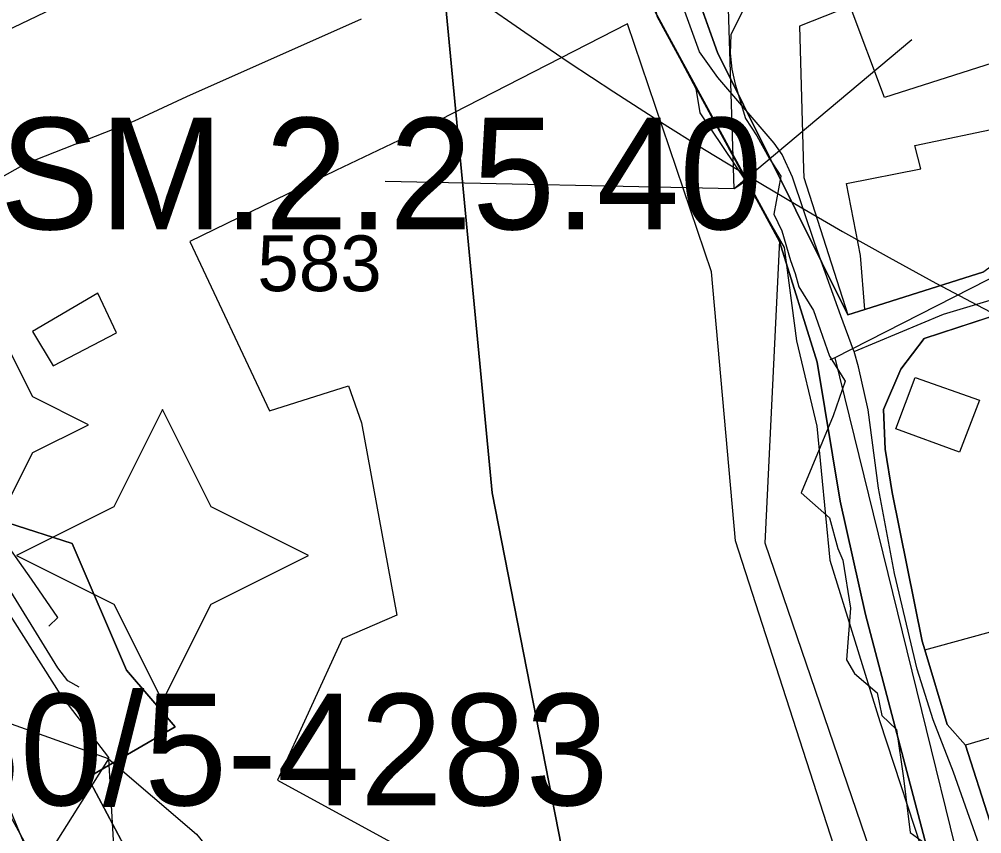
# Model space of a CAD drawing. Extents: x -690419 to -685080, y -987825 to -981190.
# Drawn here: x -687029.9 to -686943.6, y -985765.6 to -985692.5 of the extents above; entities that cross this region are included whole.
import ezdxf

# ---------------------------------------------------------------- set-up
doc = ezdxf.new("R2010")
doc.units = 0
for name, color, linetype in [('_DOPLNĚK BUDOVY', 7, 'Continuous'), ('Architektonicky cenná stavba', 7, 'Continuous'), ('BPEJ (S) - hranice', 7, 'Continuous'), ('BPEJ I-II ochrana', 7, 'Continuous'), ('Docházková izochrona BUS (S)', 7, 'Continuous'), ('Docházková izochrona VLAK (S)', 7, 'Continuous'), ('Implicitní', 7, 'Continuous'), ('Nemovitá kulturní památka (S)', 7, 'Continuous'), ('Nemovité kulturní památky (S) - popis', 7, 'Continuous'), ('Památková zóna městská (S)', 7, 'Continuous'), ('Plochy smíšené obytné městské SM (S)', 7, 'Continuous'), ('Plochy veřejná prostranství všeobecná PU (S)', 7, 'Continuous'), ('Plynovod STL (S)', 7, 'Continuous'), ('Regulacni bloky_ID', 7, 'Continuous'), ('Regulační bloky STABILIZOVANÉ (S)', 7, 'Continuous'), ('Regulační kódy STABILIZOVANÉ (S)', 7, 'Continuous'), ('Spoje - komunikační vedení bez rozlišení provozovanál (S)', 7, 'Continuous'), ('Vodovodní řady (S)', 7, 'Continuous'), ('Záplavové území Q100 (S)', 7, 'Continuous')]:
    doc.layers.add(name, color=color, linetype=linetype)

# ---------------------------------------------------------------- blocks, each defined once
blk = doc.blocks.new('_DOMIN S')
at = {"layer": 'Implicitní'}
blk.add_lwpolyline([(0, 0), (-5, -10), (-15, -15), (-5, -20), (0, -30), (5, -20), (15, -15), (5, -10)], close=True, dxfattribs=at)

msp = doc.modelspace()

# ---------------------------------------------------------------- linework, layer by layer
at = {"layer": '_DOPLNĚK BUDOVY'}
for p, q in [((-687022.85, -985717.11), (-687028.7, -985720.55)), ((-687021.19, -985720.66), (-687022.85, -985717.11)), ((-687028.7, -985720.55), (-687026.85, -985723.61)), ((-687026.85, -985723.61), (-687021.19, -985720.66))]:
    msp.add_line(p, q, dxfattribs=at)
at = {"layer": 'Architektonicky cenná stavba'}
msp.add_lwpolyline([(-687031.178, -985721.398), (-687033.678, -985726.398), (-687038.678, -985728.898), (-687033.678, -985731.398), (-687031.178, -985736.398), (-687028.678, -985731.398), (-687023.678, -985728.898), (-687028.678, -985726.398)], close=True, dxfattribs=at)
at = {"layer": 'BPEJ (S) - hranice'}
for points in [[(-686948.62, -985871.04), (-686972.5, -985811.5), (-686987.5, -985735), (-686997.5, -985630), (-687011.5, -985550.5), (-687019, -985523.5), (-687038, -985492), (-687104.5, -985404), (-687115.5, -985379.5), (-687113, -985361.5), (-687082.5, -985298.5), (-687074.5, -985267), (-687072, -985226.5), (-687066.5, -985190.5), (-687069.12, -985173.89), (-687057, -985161), (-687033, -985131.5), (-687025.5, -985111.5), (-687024, -985089), (-687029, -985071)], [(-687115.5, -985379.5), (-687104.5, -985404), (-687038, -985492), (-687019, -985523.5), (-687011.5, -985550.5), (-686997.5, -985630), (-686987.5, -985735), (-686972.5, -985811.5), (-686948.62, -985871.04)]]:
    msp.add_lwpolyline(points, dxfattribs=at)
at = {"layer": 'BPEJ I-II ochrana'}
for p, q in [((-687020.49, -985688.5), (-687042.07, -985698.85)), ((-686955.38, -985691.34), (-686959.94, -985693.16)), ((-686952.31, -985699.54), (-686955.38, -985691.34)), ((-687014.87, -985699.47), (-686999.22, -985692.48)), ((-686975.34, -985692.95), (-686994.61, -985702.81)), ((-686967.82, -985715.19), (-686975.34, -985692.95)), ((-686959.94, -985693.16), (-686959.57, -985705.96)), ((-686941.89, -985696.23), (-686952.31, -985699.54)), ((-687019.55, -985701.63), (-687014.87, -985699.47)), ((-687029.37, -985705.49), (-687019.55, -985701.63)), ((-686949.6, -985703.86), (-686940.52, -985701.95)), ((-686994.61, -985702.81), (-687001.52, -985706.1)), ((-686949.04, -985705.93), (-686949.6, -985703.86)), ((-687045.97, -985714.83), (-687029.37, -985705.49)), ((-687001.52, -985706.1), (-687014.59, -985712.45)), ((-686959.57, -985705.96), (-686959.55, -985706.71)), ((-686955.7, -985707.27), (-686949.04, -985705.93)), ((-686959.55, -985706.71), (-686955.6, -985719.04)), ((-686954.46, -985713.72), (-686955.7, -985707.27)), ((-687014.59, -985712.45), (-687007.47, -985727.64)), ((-686954.07, -985718.56), (-686954.46, -985713.72)), ((-686965.67, -985739.33), (-686967.82, -985715.19)), ((-686938.97, -985717.96), (-686948.74, -985721.17)), ((-686955.6, -985719.04), (-686954.07, -985718.56)), ((-686948.74, -985721.17), (-686950.83, -985723.93)), ((-686950.83, -985723.93), (-686952.4, -985727.54)), ((-686951.3, -985729.26), (-686949.56, -985724.65)), ((-686949.56, -985724.65), (-686943.79, -985726.7)), ((-687007.47, -985727.64), (-687000.36, -985725.41)), ((-687000.36, -985725.41), (-686999.2, -985728.73)), ((-686943.79, -985726.7), (-686945.57, -985731.36)), ((-686952.4, -985727.54), (-686952.25, -985731.09)), ((-686999.2, -985728.73), (-686996.04, -985745.99)), ((-686945.57, -985731.36), (-686951.3, -985729.26)), ((-686952.25, -985731.09), (-686951.62, -985734.99)), ((-686951.62, -985734.99), (-686948.92, -985748.32)), ((-686955.37, -985771.22), (-686965.67, -985739.33)), ((-686996.04, -985745.99), (-687000.95, -985748.1)), ((-686947.37, -985748.75), (-686940.57, -985746.87)), ((-687000.95, -985748.1), (-687006.74, -985760.79)), ((-686948.92, -985748.32), (-686948.68, -985749.11)), ((-686948.68, -985749.11), (-686947.37, -985748.75)), ((-686925.88, -985751.93), (-686945.04, -985757.65)), ((-686945.04, -985757.65), (-686942.87, -985764.47)), ((-687006.74, -985760.79), (-686988.21, -985770.88))]:
    msp.add_line(p, q, dxfattribs=at)
at = {"layer": 'Docházková izochrona BUS (S)'}
msp.add_arc((-686757.693, -985364.182), 400, 205.7131, 25.07732, dxfattribs=at)
at = {"layer": 'Docházková izochrona VLAK (S)'}
msp.add_arc((-686398.38, -985456.116), 800, 77.865472, 344.113367, dxfattribs=at)
at = {"layer": 'Památková zóna městská (S)'}
msp.add_lwpolyline([(-686998.768, -985859.073), (-686997.697, -985853.306), (-686998.603, -985845.15), (-686999.7, -985835.798), (-686987.108, -985835.774), (-686979.401, -985828.206), (-686977.462, -985829.352), (-686971.815, -985828.141), (-686955.418, -985818.705), (-686955.086, -985816.272), (-686953.259, -985802.871), (-686951.269, -985788.278), (-686950.7, -985786.288), (-686953.164, -985768.332), (-686963.019, -985739.525), (-686961.693, -985712.385), (-686972.874, -985691.823), (-686980.283, -985663.463), (-686981.231, -985659.727), (-686981.507, -985649.076)], dxfattribs=at)
at = {"layer": 'Plochy smíšené obytné městské SM (S)'}
for points in [[(-686984.34, -985651.89), (-686983.96, -985655.62), (-686983.56, -985659.56), (-686983.13, -985663.74), (-686980.27, -985663.45), (-686972.69, -985692.28), (-686961.71, -985712.45), (-686958.35, -985723.3), (-686956.29, -985735.76), (-686954.01, -985745.94), (-686948.54, -985766.72)], [(-686942.87, -985764.47), (-686945.04, -985757.65), (-686946.68, -985755.78), (-686948.68, -985749.11), (-686948.92, -985748.32), (-686951.62, -985734.99), (-686952.25, -985731.09), (-686952.4, -985727.54), (-686950.83, -985723.93), (-686948.74, -985721.17), (-686938.97, -985717.96)], [(-687017.84, -985771.66), (-687023.76, -985760.56), (-687015.92, -985756.01), (-687020.29, -985750.92), (-687025.16, -985739.56), (-687030.93, -985737.7)]]:
    msp.add_lwpolyline(points, dxfattribs=at)
msp.add_lwpolyline([(-686943.49, -985669.72), (-686935.93, -985683.56), (-686935.34, -985684.28), (-686932.03, -985690.71), (-686937, -985701.28), (-686937.23, -985701.62), (-686939.83, -985705.41), (-686939.64, -985709.92), (-686941.01, -985713.43), (-686943.39, -985715.17), (-686954.07, -985718.56), (-686955.6, -985719.04), (-686967.29, -985695.5), (-686971.98, -985682.37), (-686972.05, -985682.12), (-686977.2, -985662.79), (-686977.38, -985661.33), (-686977.68, -985658.93), (-686968.22, -985657.11)], close=True, dxfattribs=at)
at = {"layer": 'Plochy veřejná prostranství všeobecná PU (S)'}
for p, q in [((-686971.98, -985682.37), (-686967.29, -985695.5)), ((-686961.71, -985712.45), (-686972.69, -985692.28)), ((-686967.29, -985695.5), (-686955.6, -985719.04)), ((-686958.35, -985723.3), (-686961.71, -985712.45)), ((-686954.07, -985718.56), (-686943.39, -985715.17)), ((-686938.97, -985717.96), (-686948.74, -985721.17)), ((-686955.6, -985719.04), (-686954.07, -985718.56)), ((-686948.74, -985721.17), (-686950.83, -985723.93)), ((-686956.29, -985735.76), (-686958.35, -985723.3)), ((-686950.83, -985723.93), (-686952.4, -985727.54)), ((-686952.4, -985727.54), (-686952.25, -985731.09)), ((-686952.25, -985731.09), (-686951.62, -985734.99)), ((-686951.62, -985734.99), (-686948.92, -985748.32)), ((-686954.01, -985745.94), (-686956.29, -985735.76)), ((-687030.93, -985737.7), (-687025.16, -985739.56)), ((-687025.16, -985739.56), (-687020.29, -985750.92)), ((-686948.54, -985766.72), (-686954.01, -985745.94)), ((-686948.92, -985748.32), (-686948.68, -985749.11)), ((-686948.68, -985749.11), (-686946.68, -985755.78)), ((-687020.29, -985750.92), (-687015.92, -985756.01)), ((-687015.92, -985756.01), (-687023.76, -985760.56)), ((-686946.68, -985755.78), (-686945.04, -985757.65)), ((-686945.04, -985757.65), (-686942.87, -985764.47)), ((-687023.76, -985760.56), (-687017.84, -985771.66))]:
    msp.add_line(p, q, dxfattribs=at)
at = {"layer": 'Plynovod STL (S)'}
for points in [[(-686955.076, -985722.223), (-686956.21, -985719.12), (-686958.54, -985712.65), (-686960.56, -985706.7), (-686961.49, -985704.66), (-686962.19, -985703.65), (-686967.26, -985697.74), (-686968.89, -985695.45), (-686970.58, -985690.83), (-686972.44, -985685.18), (-686973.94, -985679.55), (-686974.95, -985674.12), (-686975.43, -985673.379)], [(-686955.04, -985722.32), (-686947.02, -985718.98), (-686942.53, -985717.63), (-686938.65, -985716.05), (-686939.04, -985711.44), (-686938.78, -985709.61), (-686937.94, -985706.46), (-686937.25, -985704.36), (-686935.58, -985700.7), (-686934.505, -985698.42), (-686933.43, -985696.14), (-686932.08, -985693.32), (-686931.467, -985692.57)], [(-687024.54, -985752.44), (-687025.54, -985751.89), (-687026.43, -985750.71), (-687031.865, -985741.926), (-687039.14, -985730.66), (-687040.57, -985727.77), (-687044.23, -985721.51), (-687044.68, -985720.31), (-687048.72, -985713.64), (-687050.806, -985710.935), (-687054.488, -985706.161), (-687054.533, -985706.102), (-687055.9, -985704.33), (-687057.02, -985705), (-687059.654, -985706.485)], [(-686935.63, -985813.56), (-686935.85, -985813.18), (-686938.34, -985806.83), (-686939.23, -985802.23), (-686939.42, -985797.97), (-686939.74, -985792.98), (-686939.93, -985788.27), (-686940.15, -985781.96), (-686940.56, -985778.01), (-686940.65, -985777.32), (-686941.92, -985772.44), (-686943.29, -985768.12), (-686946.12, -985760.07), (-686947.95, -985755.38), (-686949.38, -985750.84), (-686951.42, -985742.25), (-686952.83, -985734.58), (-686953.77, -985727.56), (-686954.65, -985723.72), (-686955.04, -985722.32), (-686955.076, -985722.223)], [(-686940.33, -985866.23), (-686964.05, -985845.88), (-686969.48, -985841.63), (-686973.12, -985839.02), (-686974.02, -985838.55), (-686975.76, -985837.16), (-686975.971, -985836.981), (-686976.957, -985836.141), (-686978.334, -985835.216), (-686979.95, -985834.13), (-686981.68, -985833.03), (-686988.03, -985827), (-686991.65, -985823.01), (-686997.01, -985815.34), (-686998.16, -985813.74), (-686998.43, -985813.35), (-687002.69, -985807.55), (-687007.22, -985801.36), (-687009.8, -985797.65), (-687017.1, -985787.71), (-687017.27, -985787.57), (-687022.74, -985778.67), (-687023.95, -985776.34), (-687032.12, -985761.46)]]:
    msp.add_lwpolyline(points, dxfattribs=at)
at = {"layer": 'Regulační bloky STABILIZOVANÉ (S)'}
for p, q in [((-686971.98, -985682.37), (-686967.29, -985695.5)), ((-686961.71, -985712.45), (-686972.69, -985692.28)), ((-686967.29, -985695.5), (-686955.6, -985719.04)), ((-686958.35, -985723.3), (-686961.71, -985712.45)), ((-686954.07, -985718.56), (-686943.39, -985715.17)), ((-686938.97, -985717.96), (-686948.74, -985721.17)), ((-686955.6, -985719.04), (-686954.07, -985718.56)), ((-686948.74, -985721.17), (-686950.83, -985723.93)), ((-686956.29, -985735.76), (-686958.35, -985723.3)), ((-686950.83, -985723.93), (-686952.4, -985727.54)), ((-686952.4, -985727.54), (-686952.25, -985731.09)), ((-686952.25, -985731.09), (-686951.62, -985734.99)), ((-686951.62, -985734.99), (-686948.92, -985748.32)), ((-686954.01, -985745.94), (-686956.29, -985735.76)), ((-687030.93, -985737.7), (-687025.16, -985739.56)), ((-687025.16, -985739.56), (-687020.29, -985750.92)), ((-686948.54, -985766.72), (-686954.01, -985745.94)), ((-686948.92, -985748.32), (-686948.68, -985749.11)), ((-686948.68, -985749.11), (-686946.68, -985755.78)), ((-687020.29, -985750.92), (-687015.92, -985756.01)), ((-687015.92, -985756.01), (-687023.76, -985760.56)), ((-686946.68, -985755.78), (-686945.04, -985757.65)), ((-686945.04, -985757.65), (-686942.87, -985764.47)), ((-687023.76, -985760.56), (-687017.84, -985771.66))]:
    msp.add_line(p, q, dxfattribs=at)
for points in [[(-686984.34, -985651.89), (-686983.96, -985655.62), (-686983.56, -985659.56), (-686983.13, -985663.74), (-686980.27, -985663.45), (-686972.69, -985692.28), (-686961.71, -985712.45), (-686958.35, -985723.3), (-686956.29, -985735.76), (-686954.01, -985745.94), (-686948.54, -985766.72)], [(-686942.87, -985764.47), (-686945.04, -985757.65), (-686946.68, -985755.78), (-686948.68, -985749.11), (-686948.92, -985748.32), (-686951.62, -985734.99), (-686952.25, -985731.09), (-686952.4, -985727.54), (-686950.83, -985723.93), (-686948.74, -985721.17), (-686938.97, -985717.96)], [(-687017.84, -985771.66), (-687023.76, -985760.56), (-687015.92, -985756.01), (-687020.29, -985750.92), (-687025.16, -985739.56), (-687030.93, -985737.7)]]:
    msp.add_lwpolyline(points, dxfattribs=at)
msp.add_lwpolyline([(-686943.49, -985669.72), (-686935.93, -985683.56), (-686935.34, -985684.28), (-686932.03, -985690.71), (-686937, -985701.28), (-686937.23, -985701.62), (-686939.83, -985705.41), (-686939.64, -985709.92), (-686941.01, -985713.43), (-686943.39, -985715.17), (-686954.07, -985718.56), (-686955.6, -985719.04), (-686967.29, -985695.5), (-686971.98, -985682.37), (-686972.05, -985682.12), (-686977.2, -985662.79), (-686977.38, -985661.33), (-686977.68, -985658.93), (-686968.22, -985657.11)], close=True, dxfattribs=at)
at = {"layer": 'Spoje - komunikační vedení bez rozlišení provozovanál (S)'}
for points in [[(-686985.66, -985615.59), (-686985.53, -985616.42), (-686984.44, -985628.91), (-686980.85, -985663.39), (-686973.45, -985690.8), (-686969.23, -985698.75), (-686968.86, -985700.91), (-686964.73, -985707.05)], [(-687090.7, -985642.91), (-687087.53, -985649.15), (-687086.65, -985650.77), (-687076.58, -985669.48), (-687067.65, -985685.33), (-687065.24, -985690.96), (-687062.78, -985695.19), (-687058.5, -985702.74), (-687056.62, -985705.9), (-687055.16, -985706.38), (-687053.83, -985706.98), (-687047.59, -985716.74), (-687039.54, -985730.75), (-687035.18, -985738.41), (-687032.1, -985743.9), (-687026.21, -985753.14), (-687021.89, -985758.75), (-687021.9, -985758.88)], [(-686965.8, -985707.74), (-686966.532, -985683.969), (-686967.79, -985680.43), (-686951.89, -985674.74), (-686951.38, -985676.16), (-686950.362, -985675.847)], [(-686949.86, -985694.364), (-686965.8, -985707.74)], [(-686964.73, -985707.05), (-686965.8, -985707.74)], [(-686964.73, -985707.05), (-686961.3, -985713), (-686960.19, -985721.37), (-686958.37, -985729.02), (-686957.21, -985741.06), (-686952.72, -985755.53), (-686948.39, -985768.73), (-686950.41, -985772.2), (-686949.42, -985789.02)], [(-686965.8, -985707.74), (-686997.088, -985707.092)], [(-687021.9, -985758.88), (-687041.405, -985751.9)], [(-687021.9, -985758.88), (-687034.455, -985778.745)], [(-687021.9, -985758.88), (-687014, -985765.63), (-687003.9, -985778.03), (-686980.01, -985794.98), (-686970.15, -985803.48), (-686962.77, -985807.81), (-686958.81, -985809.56), (-686952.64, -985813.18), (-686952.22, -985813.35)], [(-687021.9, -985758.88), (-687020.026, -985791.702)]]:
    msp.add_lwpolyline(points, dxfattribs=at)
at = {"layer": 'Vodovodní řady (S)'}
for points in [[(-687026.442, -985746.205), (-687028.799, -985742.762), (-687038.061, -985729.658), (-687044.953, -985719.573), (-687055.82, -985704.09), (-687061.49, -985707.75)], [(-686940.036, -985714.37), (-686956.749, -985722.894)], [(-686956.749, -985722.894), (-686957.2, -985723.09)], [(-686956.749, -985722.894), (-686937.764, -985800.158)], [(-687026.442, -985746.205), (-687027.25, -985746.98)], [(-686997.4, -985816.9), (-687011.811, -985797.574), (-687023.635, -985780.541), (-687035.126, -985752.789)]]:
    msp.add_lwpolyline(points, dxfattribs=at)
at = {"layer": 'Záplavové území Q100 (S)'}
msp.add_lwpolyline([(-686965, -985691.743), (-686966.076, -985693.923), (-686966.139, -985695.57), (-686966.002, -985697.005), (-686965.703, -985698.35), (-686964.759, -985701.441), (-686963.768, -985702.978), (-686962.654, -985705), (-686961.613, -985706.613), (-686962.226, -985710), (-686961.5, -985711.5), (-686960.74, -985714.181), (-686960.323, -985715.323), (-686960, -985716.516), (-686958.665, -985718.665), (-686958.078, -985720.356), (-686957.25, -985722.75), (-686955.84, -985725), (-686956.897, -985728.103), (-686959.78, -985735), (-686957.245, -985737.245), (-686956.492, -985740), (-686956.049, -985741.049), (-686955.366, -985745.366), (-686955.728, -985750), (-686955, -985751.212), (-686952.967, -985752.967), (-686952.542, -985755), (-686951.23, -985756.23), (-686950.606, -985760.606), (-686950, -985765.494), (-686947.383, -985767.383)], dxfattribs=at)

# ---------------------------------------------------------------- block references
at = {"layer": 'Nemovitá kulturní památka (S)', "xscale": 0.8727788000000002, "yscale": 0.8727788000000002}
msp.add_blockref('_DOMIN S', (-687017.061, -985727.531), dxfattribs=at)

# ---------------------------------------------------------------- texts
at = {"layer": 'Nemovité kulturní památky (S) - popis'}
msp.add_text('29350/5-4283', height=10, dxfattribs=at).set_placement((-687059.59, -985763.041))
at = {"layer": 'Regulacni bloky_ID'}
msp.add_text('583', height=5, dxfattribs=at).set_placement((-687008.549, -985716.92))
at = {"layer": 'Regulační kódy STABILIZOVANÉ (S)'}
msp.add_text('SM.2.25.40', height=10, dxfattribs=at).set_placement((-687031.642, -985711.368))

doc.saveas('drawing.dxf')
